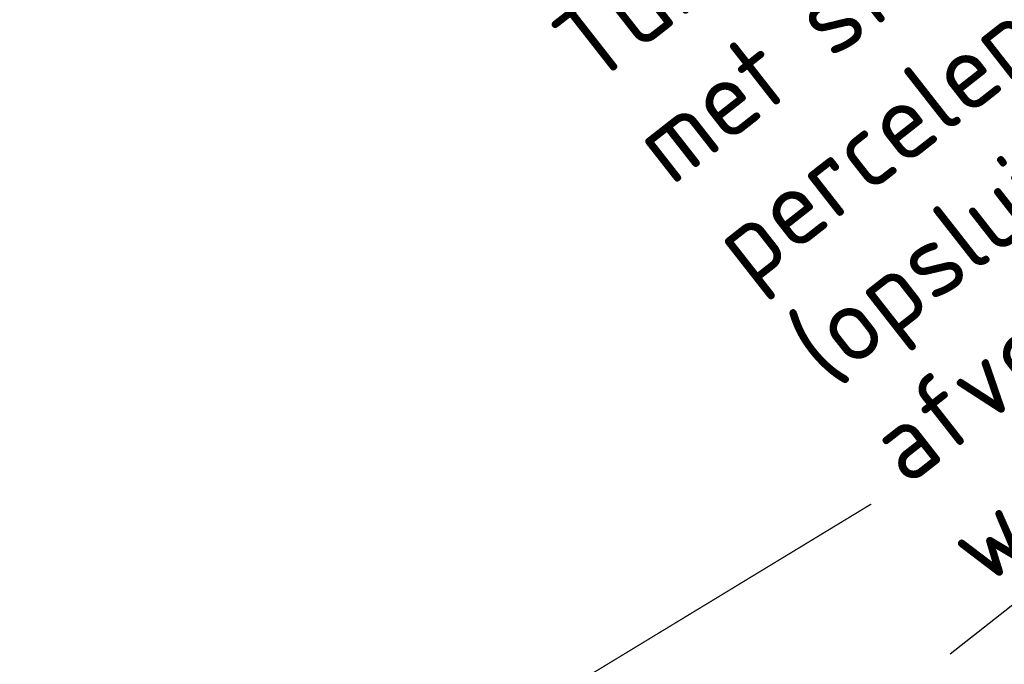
# Model space of a CAD drawing. Header units: metres. Extents: x 163628 to 167855, y 402678 to 405435.
# Tile 353 of 656: x 167380.62 to 167387.08, y 404835.23 to 404839.46. Entities that reach past the tile are written whole.
import ezdxf
from ezdxf import colors
from ezdxf.entities.mleader import LeaderData, LeaderLine
from ezdxf.math import Vec2, Vec3

# ---------------------------------------------------------------- set-up
doc = ezdxf.new("R2010")
doc.units = ezdxf.units.M
for name, color, linetype, lineweight in [('X-CA190022.004-UO-BGT_Ondergrond$0$GE_317_WGDVoetpad_Vlak_GEM', 253, 'Continuous', 9), ('X-CA190022.004-UO-BGT_Ondergrond$0$GE_478_BTDGroenvoorziening_bosplantsoen_GEM', 253, 'Continuous', 9), ('X-CA190022.004-UO-TXT_Tekst 1op200$0$X-XX-AL-T25- LEADER BOVENGROND EN ONDERGRONDSE INFRA', 7, 'Continuous', 25)]:
    doc.layers.add(name, color=color, linetype=linetype, lineweight=lineweight)
doc.styles.add('X-CA190022.004-UO-TXT_Tekst 1op200$0$NLCS-ISO-M200-T25', font='NLCS-ISO.ttf', dxfattribs={"height": 0.5})

msp = doc.modelspace()

# ---------------------------------------------------------------- linework, layer by layer
at = {"layer": 'X-CA190022.004-UO-BGT_Ondergrond$0$GE_317_WGDVoetpad_Vlak_GEM', "flags": 128}
msp.add_lwpolyline([(167364.345, 404823.021), (167392.198, 404839.923), (167407.927, 404850), (167429.075, 404863.427), (167433.3, 404866.136), (167443.137, 404872.443), (167449.454, 404876.493), (167472.13, 404891.661), (167484.275, 404900.214), (167485.438, 404898.548), (167471.717, 404888.747), (167444.742, 404870.27), (167443.697, 404869.554), (167434.394, 404864.037)], dxfattribs=at)
at = {"layer": 'X-CA190022.004-UO-BGT_Ondergrond$0$GE_478_BTDGroenvoorziening_bosplantsoen_GEM', "flags": 128}
msp.add_lwpolyline([(167413.318, 404864.38), (167421.604, 404868.715), (167429.605, 404872.017), (167433.3, 404866.136), (167429.075, 404863.427), (167407.927, 404850), (167392.198, 404839.923), (167364.345, 404823.021)], dxfattribs=at)

# ---------------------------------------------------------------- next in the draw order: leaders
at = {"layer": 'X-CA190022.004-UO-TXT_Tekst 1op200$0$X-XX-AL-T25- LEADER BOVENGROND EN ONDERGRONDSE INFRA'}
ml = msp.add_multileader_mtext('Standard', dxfattribs=at)
ml.set_content('Turfven, aanbrengen straatkolken met streklaag in berm, water vanaf percelen afvangen in berm (opsluitband met 5cm zicht) en afvoeren richting bestaande watergang.', color=256, style='X-CA190022.004-UO-TXT_Tekst 1op200$0$NLCS-ISO-M200-T25')
ml.set_leader_properties(color=256, linetype='ByLayer', lineweight=-1)
ml.build(insert=Vec2(0, 0))
ml.multileader.update_dxf_attribs({"text_left_attachment_type": 5, "text_right_attachment_type": 5, "dogleg_length": 0.5, "arrow_head_size": 0.5})
ctx = ml.context
ctx.base_point, ctx.char_height, ctx.arrow_head_size, ctx.landing_gap_size, ctx.plane_origin, ctx.plane_x_axis, ctx.plane_y_axis = Vec3(167386.9328, 404835.4671), 0.5, 0.5, 0.18, Vec3(167400.892, 404831.4707), Vec3(0.78715, 0.616761), Vec3(-0.616761, 0.78715)
ctx.left_attachment, ctx.right_attachment = 5, 5
notes = []
notes.append((ctx, [(0, (1, 1, 0), (167396.2488, 404842.7665), (-0.78715, -0.616761), 0.5, [(0, [(167392.4973, 404847.8794)], 0, [])])]))
ctx.mtext.insert, ctx.mtext.text_direction, ctx.mtext.rotation, ctx.mtext.width, ctx.mtext.defined_height, ctx.mtext.flow_direction = Vec3(167384.0729, 404839.409), Vec3(0.78715, 0.616761), 0.664621, 11.311224, 3.9793, 5
ctx.mtext.has_bg_fill, ctx.mtext.bg_color, ctx.mtext.bg_scale_factor, ctx.mtext.bg_transparency, ctx.mtext.use_window_bg_color = 1, -1027028792, 1.5, 0, 1
for ctx, leaders in notes:
    for number, flags, end, landing, length, lines in leaders:
        leader = LeaderData()
        leader.index, (leader.has_last_leader_line, leader.has_dogleg_vector, leader.attachment_direction) = number, flags
        leader.last_leader_point, leader.dogleg_vector, leader.dogleg_length = Vec3(end), Vec3(landing), length
        for number, points, colour, breaks in lines:
            line = LeaderLine()
            line.index, line.vertices, line.color, line.breaks = number, Vec3.list(points), colors.encode_raw_color(colour), breaks
            leader.lines.append(line)
        ctx.leaders.append(leader)

doc.saveas('drawing.dxf')
